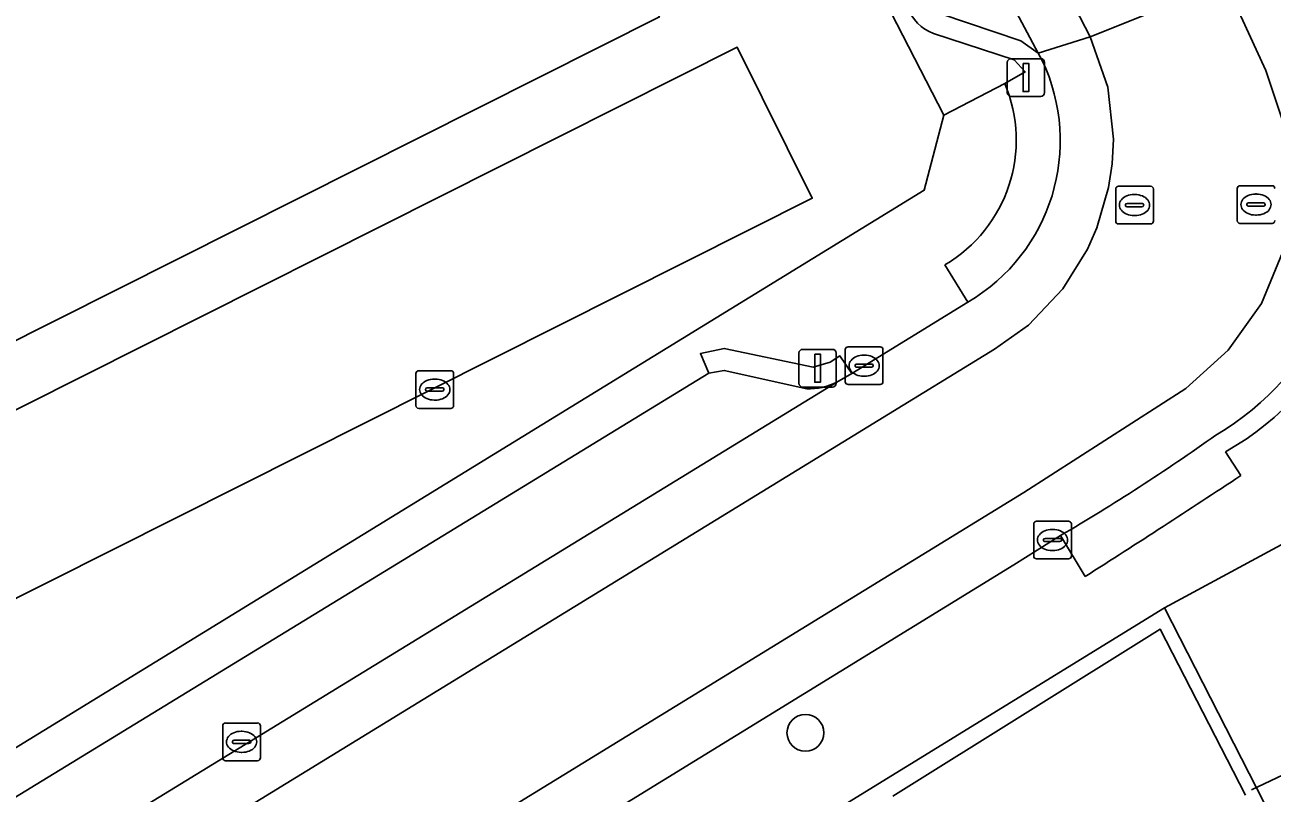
# Model space of a CAD drawing. Extents: x 158455 to 159797, y 387218 to 388672.
# Drawn here: x 159099.92 to 159133.04, y 387526.95 to 387547.34 of the extents above; entities that cross this region are included whole.
import ezdxf

# ---------------------------------------------------------------- set-up
doc = ezdxf.new("R2010")
doc.units = 0
for name, color, linetype in [('IMGEO_Boom', 7, 'Continuous'), ('IMGEO_Erf', 7, 'Continuous'), ('IMGEO_Groenvoorziening', 7, 'Continuous'), ('IMGEO_Hek', 7, 'Continuous'), ('IMGEO_Kolk', 7, 'Continuous'), ('IMGEO_Lichtmast', 7, 'Continuous'), ('IMGEO_Pand', 7, 'Continuous'), ('IMGEO_Parkeervlak_open', 7, 'Continuous'), ('IMGEO_Rijbaan_lokaal_gesloten', 7, 'Continuous'), ('IMGEO_Rijbaan_lokaal_open', 7, 'Continuous'), ('IMGEO_Rioolput', 7, 'Continuous'), ('IMGEO_Voetpad_open', 7, 'Continuous')]:
    doc.layers.add(name, color=color, linetype=linetype)

msp = doc.modelspace()

# ---------------------------------------------------------------- linework, layer by layer
at = {"layer": 'IMGEO_Boom'}
msp.add_circle((159120.648, 387528.55), 0.489, dxfattribs=at)
at = {"layer": 'IMGEO_Erf'}
for points in [[(159073.295, 387518.294), (159075.522, 387513.904), (159075.753, 387513.481), (159123.804, 387542.953), (159124.32, 387544.942), (159122.765, 387547.967), (159083.772, 387623.807), (159062.271, 387612.98)], [(159071.512, 387522.97), (159118.834, 387546.751), (159120.831, 387542.738), (159073.516, 387518.979)]]:
    msp.add_lwpolyline(points, dxfattribs=at)
msp.add_lwpolyline([(159076.762, 387527.453), (159065.218, 387550.45), (159081.872, 387558.822), (159083.509, 387555.537), (159090.218, 387558.905), (159088.568, 387562.191), (159105.222, 387570.559), (159116.77, 387547.552)], close=True, dxfattribs=at)
at = {"layer": 'IMGEO_Groenvoorziening'}
msp.add_lwpolyline([(159169.155, 387437.467), (159170.983, 387438.519), (159167.872, 387444.948), (159167.45, 387445.82), (159128.252, 387522.415), (159133.657, 387525.085), (159130.188, 387531.865), (159119.81, 387525.491), (159123.068, 387526.158), (159123.276, 387526.283), (159161.61, 387452.318), (159160.9, 387451.958), (159161.259, 387451.075), (159159.251, 387450.057), (159159.513, 387449.265)], dxfattribs=at)
at = {"layer": 'IMGEO_Hek'}
for points in [[(159132.337, 387526.894), (159130.066, 387531.301), (159122.972, 387526.87)], [(159135.338, 387528.38), (159132.49, 387527.032)]]:
    msp.add_lwpolyline(points, dxfattribs=at)
at = {"layer": 'IMGEO_Kolk'}
for p, q in [((159121.707, 387537.869), (159121.707, 387538.721)), ((159121.782, 387538.795), (159122.634, 387538.795)), ((159122.708, 387538.721), (159122.708, 387537.869)), ((159121.966, 387538.289), (159121.966, 387538.301)), ((159122.009, 387538.338), (159122.407, 387538.338)), ((159122.195, 387538.575), (159122.22, 387538.575)), ((159122.45, 387538.301), (159122.45, 387538.289)), ((159110.305, 387537.235), (159110.305, 387538.087)), ((159110.38, 387538.161), (159111.232, 387538.161)), ((159110.793, 387537.941), (159110.818, 387537.941)), ((159111.306, 387538.087), (159111.306, 387537.235)), ((159122.404, 387538.252), (159122.006, 387538.252)), ((159122.218, 387538.015), (159122.193, 387538.015)), ((159110.564, 387537.655), (159110.564, 387537.667)), ((159111.002, 387537.618), (159110.604, 387537.618)), ((159110.607, 387537.704), (159111.005, 387537.704)), ((159111.048, 387537.667), (159111.048, 387537.655)), ((159122.634, 387537.795), (159121.782, 387537.795)), ((159110.816, 387537.381), (159110.791, 387537.381)), ((159111.232, 387537.161), (159110.38, 387537.161)), ((159126.71, 387533.241), (159126.71, 387534.093)), ((159126.785, 387534.167), (159127.637, 387534.167)), ((159127.711, 387534.093), (159127.711, 387533.241)), ((159126.969, 387533.661), (159126.969, 387533.673)), ((159127.407, 387533.624), (159127.009, 387533.624)), ((159127.012, 387533.71), (159127.41, 387533.71)), ((159127.198, 387533.947), (159127.223, 387533.947)), ((159127.453, 387533.673), (159127.453, 387533.661)), ((159127.221, 387533.387), (159127.196, 387533.387)), ((159127.637, 387533.167), (159126.785, 387533.167)), ((159105.176, 387527.884), (159105.176, 387528.736)), ((159105.251, 387528.81), (159106.103, 387528.81)), ((159106.177, 387528.736), (159106.177, 387527.884)), ((159105.478, 387528.353), (159105.876, 387528.353)), ((159105.664, 387528.59), (159105.689, 387528.59)), ((159105.435, 387528.304), (159105.435, 387528.316)), ((159105.873, 387528.267), (159105.475, 387528.267)), ((159105.687, 387528.03), (159105.662, 387528.03)), ((159105.919, 387528.316), (159105.919, 387528.304)), ((159106.103, 387527.81), (159105.251, 387527.81))]:
    msp.add_line(p, q, dxfattribs=at)
for points in [[(159121.707, 387537.869), (159121.707, 387538.721)], [(159121.782, 387538.795), (159122.634, 387538.795)], [(159122.708, 387538.721), (159122.708, 387537.869)], [(159110.305, 387537.235), (159110.305, 387538.087)], [(159110.38, 387538.161), (159111.232, 387538.161)], [(159111.306, 387538.087), (159111.306, 387537.235)], [(159122.634, 387537.795), (159121.782, 387537.795)], [(159111.232, 387537.161), (159110.38, 387537.161)], [(159126.71, 387533.241), (159126.71, 387534.093)], [(159126.785, 387534.167), (159127.637, 387534.167)], [(159127.711, 387534.093), (159127.711, 387533.241)], [(159127.637, 387533.167), (159126.785, 387533.167)], [(159105.176, 387527.884), (159105.176, 387528.736)], [(159105.251, 387528.81), (159106.103, 387528.81)], [(159106.177, 387528.736), (159106.177, 387527.884)], [(159106.103, 387527.81), (159105.251, 387527.81)]]:
    msp.add_lwpolyline(points, dxfattribs=at)
for centre, radius, start, end in [((159121.784, 387538.719), 0.0765, 91.552, 178.448), ((159121.784, 387538.719), 0.0765, 91.552, 178.448), ((159122.632, 387538.719), 0.0765, 1.552, 88.448), ((159122.632, 387538.719), 0.0765, 1.552, 88.448), ((159122.006, 387538.298), 0.0403, 85.8775, 175.7526), ((159122.003, 387538.288), 0.0366, 178.938, 274.7102), ((159122.407, 387538.295), 0.043, 264.8664, 352.4533), ((159122.411, 387538.3), 0.0386, 1.7309, 96.639), ((159110.382, 387538.085), 0.0765, 91.552, 178.448), ((159110.382, 387538.085), 0.0765, 91.552, 178.448), ((159111.23, 387538.085), 0.0765, 1.552, 88.448), ((159111.23, 387538.085), 0.0765, 1.552, 88.448), ((159110.604, 387537.664), 0.0403, 85.8775, 175.7526), ((159110.601, 387537.654), 0.0366, 178.938, 274.7102), ((159111.005, 387537.661), 0.043, 264.8664, 352.4533), ((159111.009, 387537.666), 0.0386, 1.7309, 96.639), ((159121.784, 387537.871), 0.0765, 181.552, 268.448), ((159121.784, 387537.871), 0.0765, 181.552, 268.448), ((159122.632, 387537.871), 0.0765, 271.552, 358.448), ((159122.632, 387537.871), 0.0765, 271.552, 358.448), ((159110.382, 387537.237), 0.0765, 181.552, 268.448), ((159110.382, 387537.237), 0.0765, 181.552, 268.448), ((159111.23, 387537.237), 0.0765, 271.552, 358.448), ((159111.23, 387537.237), 0.0765, 271.552, 358.448), ((159126.787, 387534.091), 0.0765, 91.552, 178.448), ((159126.787, 387534.091), 0.0765, 91.552, 178.448), ((159127.635, 387534.091), 0.0765, 1.552, 88.448), ((159127.635, 387534.091), 0.0765, 1.552, 88.448), ((159127.009, 387533.67), 0.0403, 85.8775, 175.7526), ((159127.006, 387533.66), 0.0366, 178.938, 274.7102), ((159127.41, 387533.667), 0.043, 264.8664, 352.4533), ((159127.414, 387533.672), 0.0386, 1.7309, 96.639), ((159126.787, 387533.243), 0.0765, 181.552, 268.448), ((159126.787, 387533.243), 0.0765, 181.552, 268.448), ((159127.635, 387533.243), 0.0765, 271.552, 358.448), ((159127.635, 387533.243), 0.0765, 271.552, 358.448), ((159105.253, 387528.734), 0.0765, 91.552, 178.448), ((159105.253, 387528.734), 0.0765, 91.552, 178.448), ((159106.101, 387528.734), 0.0765, 1.552, 88.448), ((159106.101, 387528.734), 0.0765, 1.552, 88.448), ((159105.475, 387528.313), 0.0403, 85.8775, 175.7526), ((159105.88, 387528.315), 0.0386, 1.7309, 96.639), ((159105.472, 387528.303), 0.0366, 178.938, 274.7102), ((159105.876, 387528.31), 0.043, 264.8664, 352.4533), ((159105.253, 387527.886), 0.0765, 181.552, 268.448), ((159105.253, 387527.886), 0.0765, 181.552, 268.448), ((159106.101, 387527.886), 0.0765, 271.552, 358.448), ((159106.101, 387527.886), 0.0765, 271.552, 358.448)]:
    msp.add_arc(centre, radius, start, end, dxfattribs=at)
for centre, major_axis, ratio, start_param, end_param in [((159122.194, 387538.295), (-0.387, 0.002), 0.722429, 4.712389, 7.853982), ((159122.219, 387538.295), (-0.39, 0.002), 0.717154, 1.570796, 4.712389), ((159110.792, 387537.661), (-0.387, 0.002), 0.722429, 4.712389, 7.853982), ((159110.817, 387537.661), (-0.39, 0.002), 0.717154, 1.570796, 4.712389), ((159127.197, 387533.667), (-0.387, 0.002), 0.722429, 4.712389, 7.853982), ((159127.222, 387533.667), (-0.39, 0.002), 0.717154, 1.570796, 4.712389), ((159105.663, 387528.31), (-0.387, 0.002), 0.722429, 4.712389, 7.853982), ((159105.688, 387528.31), (-0.39, 0.002), 0.717154, 1.570796, 4.712389)]:
    msp.add_ellipse(centre, major_axis=major_axis, ratio=ratio, start_param=start_param, end_param=end_param, dxfattribs=at)
at = {"layer": 'IMGEO_Lichtmast'}
for p, q in [((159126.009, 387545.544), (159126.009, 387546.344)), ((159126.009, 387546.344), (159126.009, 387545.544)), ((159126.109, 387546.444), (159126.899, 387546.444)), ((159126.899, 387546.444), (159126.109, 387546.444)), ((159126.999, 387546.344), (159126.999, 387545.544)), ((159126.999, 387545.544), (159126.999, 387546.344)), ((159126.899, 387545.444), (159126.109, 387545.444)), ((159126.109, 387545.444), (159126.899, 387545.444)), ((159120.476, 387537.828), (159120.476, 387538.628)), ((159120.476, 387538.628), (159120.476, 387537.828)), ((159120.576, 387538.728), (159121.366, 387538.728)), ((159121.366, 387538.728), (159120.576, 387538.728)), ((159121.466, 387538.628), (159121.466, 387537.828)), ((159121.466, 387537.828), (159121.466, 387538.628)), ((159121.366, 387537.728), (159120.576, 387537.728)), ((159120.576, 387537.728), (159121.366, 387537.728))]:
    msp.add_line(p, q, dxfattribs=at)
for points in [[(159126.429, 387546.319), (159126.579, 387546.319), (159126.579, 387545.569), (159126.429, 387545.569), (159126.429, 387546.319)], [(159120.896, 387538.603), (159121.046, 387538.603), (159121.046, 387537.853), (159120.896, 387537.853), (159120.896, 387538.603)]]:
    msp.add_lwpolyline(points, dxfattribs=at)
for centre, start, end in [((159126.109, 387546.344), 90, 180), ((159126.109, 387546.344), 90, 180), ((159126.899, 387546.344), 0, 90), ((159126.899, 387546.344), 360, 90), ((159126.109, 387545.544), 180, 270), ((159126.109, 387545.544), 180, 270), ((159126.899, 387545.544), 270, 0), ((159126.899, 387545.544), 270, 0), ((159120.576, 387538.628), 90, 180), ((159120.576, 387538.628), 90, 180), ((159121.366, 387538.628), 0, 90), ((159121.366, 387538.628), 360, 90), ((159120.576, 387537.828), 180, 270), ((159120.576, 387537.828), 180, 270), ((159121.366, 387537.828), 270, 0), ((159121.366, 387537.828), 270, 0)]:
    msp.add_arc(centre, 0.1, start, end, dxfattribs=at)
at = {"layer": 'IMGEO_Pand'}
msp.add_lwpolyline([(159105.222, 387570.559), (159088.568, 387562.191), (159090.218, 387558.905), (159083.509, 387555.537), (159081.872, 387558.822), (159065.218, 387550.45), (159076.762, 387527.453), (159116.77, 387547.552)], close=True, dxfattribs=at)
at = {"layer": 'IMGEO_Parkeervlak_open'}
msp.add_lwpolyline([(159121.231, 387557.132), (159120.969, 387556.81), (159119.665, 387556.147), (159123.821, 387548.082), (159123.884, 387547.928), (159124.241, 387547.63), (159126.369, 387546.919), (159126.829, 387546.593), (159125.308, 387549.458)], close=True, dxfattribs=at)
for points in [[(159120.683, 387537.684), (159118.495, 387538.167), (159118.084, 387538.098), (159098.23, 387525.969), (159098.824, 387524.998)], [(159027.513, 387481.181), (159026.877, 387482.18), (159024.963, 387481.026), (159023.269, 387479.962), (159018.035, 387476.998), (159017.182, 387476.601), (159018.053, 387474.867), (159023.896, 387478.124), (159121.481, 387537.858)]]:
    msp.add_lwpolyline(points, dxfattribs=at)
msp.add_arc((159120.772, 387539.191), 1.509, 266.6032, 297.9979, dxfattribs=at)
at = {"layer": 'IMGEO_Rijbaan_lokaal_gesloten'}
msp.add_lwpolyline([(159077.666, 387654.038), (159076.393, 387657.174), (159075.883, 387658.96), (159075.527, 387660.612), (159075.26, 387662.355), (159075.153, 387663.761), (159074.537, 387674.218), (159070.601, 387673.975), (159071.265, 387662.591), (159071.497, 387660.682), (159072.186, 387657.49), (159072.658, 387655.944), (159073.48, 387653.777), (159074.469, 387651.704), (159126.576, 387550.201), (159128.209, 387547.02), (159131.804, 387548.467), (159131.342, 387549.477), (159129.954, 387552.182), (159105.725, 387599.38), (159102.677, 387598.618), (159101.444, 387601.02), (159104.492, 387601.782)], close=True, dxfattribs=at)
for points in [[(159093.669, 387610.593), (159102.206, 387594.07), (159102.52, 387593.801), (159102.945, 387593.009), (159102.971, 387592.626), (159107.748, 387583.271), (159108.059, 387583.011), (159108.47, 387582.217), (159108.479, 387581.787), (159114.676, 387569.842), (159114.986, 387569.557), (159115.397, 387568.763), (159115.428, 387568.361), (159120.458, 387558.558), (159120.784, 387558.29), (159121.192, 387557.51), (159121.231, 387557.132), (159125.308, 387549.458), (159126.829, 387546.593), (159128.209, 387547.02), (159126.576, 387550.201)], [(159133.229, 387549.041), (159131.804, 387548.467), (159132.872, 387546.133), (159133.561, 387544.061), (159133.59, 387542.706), (159133.317, 387541.303), (159132.756, 387539.948), (159131.877, 387538.704), (159130.75, 387537.685), (159126.453, 387534.93), (159019.808, 387469.507), (159020.676, 387468.281), (159024.359, 387470.558), (159047.885, 387485.004), (159051.33, 387487.098), (159060.651, 387492.816), (159093.351, 387512.877)], [(159019.808, 387469.507), (159126.453, 387534.93), (159130.75, 387537.685), (159131.877, 387538.704), (159132.756, 387539.948), (159133.317, 387541.303), (159133.59, 387542.706), (159133.561, 387544.061), (159132.872, 387546.133), (159131.804, 387548.467), (159128.209, 387547.02), (159128.678, 387545.688), (159128.83, 387544.305), (159128.794, 387543.65), (159128.698, 387543.022), (159128.387, 387541.954), (159128.138, 387541.384), (159127.481, 387540.337), (159126.573, 387539.372), (159125.668, 387538.733), (159024.654, 387476.829)], [(159008.396, 387469.517), (159010.601, 387470.186), (159013.378, 387471.157), (159016.309, 387472.364), (159018.744, 387473.535), (159024.654, 387476.829), (159125.668, 387538.733), (159126.573, 387539.372), (159127.481, 387540.337), (159128.138, 387541.384), (159128.387, 387541.954), (159128.698, 387543.022), (159128.794, 387543.65), (159128.83, 387544.305), (159128.678, 387545.688), (159128.209, 387547.02), (159126.829, 387546.593), (159126.933, 387546.399)], [(159124.964, 387539.982), (159121.878, 387538.085), (159121.481, 387537.858), (159023.896, 387478.124), (159018.053, 387474.867)], [(159093.351, 387512.877), (159099.356, 387516.529), (159126.181, 387533.011), (159127.42, 387533.785)]]:
    msp.add_lwpolyline(points, dxfattribs=at)
for centre, radius, start, end in [((159122.45, 387544.264), 4.965, 300.414, 25.4697), ((159127.776, 387542.864), 7.44, 300.4302, 11.7521), ((159098.953, 387582.408), 56.343, 300.3481, 305.3426)]:
    msp.add_arc(centre, radius, start, end, dxfattribs=at)
at = {"layer": 'IMGEO_Rijbaan_lokaal_open'}
msp.add_lwpolyline([(159073.516, 387518.979), (159120.831, 387542.738), (159118.834, 387546.751), (159071.512, 387522.97)], dxfattribs=at)
at = {"layer": 'IMGEO_Rioolput'}
for p, q in [((159128.888, 387542.132), (159128.888, 387542.984)), ((159128.963, 387543.058), (159129.815, 387543.058)), ((159129.889, 387542.984), (159129.889, 387542.132)), ((159132.113, 387542.146), (159132.113, 387542.998)), ((159132.188, 387543.072), (159133.04, 387543.072)), ((159129.147, 387542.552), (159129.147, 387542.564)), ((159129.19, 387542.601), (159129.588, 387542.601)), ((159129.376, 387542.838), (159129.401, 387542.838)), ((159129.631, 387542.564), (159129.631, 387542.552)), ((159132.372, 387542.566), (159132.372, 387542.578)), ((159132.415, 387542.615), (159132.813, 387542.615)), ((159132.601, 387542.852), (159132.626, 387542.852)), ((159132.856, 387542.578), (159132.856, 387542.566)), ((159129.585, 387542.515), (159129.187, 387542.515)), ((159129.399, 387542.278), (159129.374, 387542.278)), ((159132.81, 387542.529), (159132.412, 387542.529)), ((159132.624, 387542.292), (159132.599, 387542.292)), ((159129.815, 387542.058), (159128.963, 387542.058)), ((159133.04, 387542.072), (159132.188, 387542.072))]:
    msp.add_line(p, q, dxfattribs=at)
for points in [[(159128.888, 387542.132), (159128.888, 387542.984)], [(159128.963, 387543.058), (159129.815, 387543.058)], [(159129.889, 387542.984), (159129.889, 387542.132)], [(159132.113, 387542.146), (159132.113, 387542.998)], [(159132.188, 387543.072), (159133.04, 387543.072)], [(159129.815, 387542.058), (159128.963, 387542.058)], [(159133.04, 387542.072), (159132.188, 387542.072)]]:
    msp.add_lwpolyline(points, dxfattribs=at)
for centre, radius, start, end in [((159128.965, 387542.982), 0.0765, 91.552, 178.448), ((159128.965, 387542.982), 0.0765, 91.552, 178.448), ((159129.813, 387542.982), 0.0765, 1.552, 88.448), ((159129.813, 387542.982), 0.0765, 1.552, 88.448), ((159132.19, 387542.996), 0.0765, 91.552, 178.448), ((159132.19, 387542.996), 0.0765, 91.552, 178.448), ((159133.038, 387542.996), 0.0765, 1.552, 88.448), ((159133.038, 387542.996), 0.0765, 1.552, 88.448), ((159129.187, 387542.561), 0.0403, 85.8775, 175.7526), ((159129.592, 387542.563), 0.0386, 1.7309, 96.639), ((159132.412, 387542.575), 0.0403, 85.8775, 175.7526), ((159132.409, 387542.565), 0.0366, 178.938, 274.7102), ((159132.813, 387542.572), 0.043, 264.8664, 352.4533), ((159132.817, 387542.577), 0.0386, 1.7309, 96.639), ((159129.184, 387542.551), 0.0366, 178.938, 274.7102), ((159129.588, 387542.558), 0.043, 264.8664, 352.4533), ((159128.965, 387542.134), 0.0765, 181.552, 268.448), ((159128.965, 387542.134), 0.0765, 181.552, 268.448), ((159129.813, 387542.134), 0.0765, 271.552, 358.448), ((159129.813, 387542.134), 0.0765, 271.552, 358.448), ((159132.19, 387542.148), 0.0765, 181.552, 268.448), ((159132.19, 387542.148), 0.0765, 181.552, 268.448), ((159133.038, 387542.148), 0.0765, 271.552, 358.448), ((159133.038, 387542.148), 0.0765, 271.552, 358.448)]:
    msp.add_arc(centre, radius, start, end, dxfattribs=at)
for centre, major_axis, ratio, start_param, end_param in [((159129.375, 387542.558), (-0.387, 0.002), 0.722429, 4.712389, 7.853982), ((159129.4, 387542.558), (-0.39, 0.002), 0.717154, 1.570796, 4.712389), ((159132.6, 387542.572), (-0.387, 0.002), 0.722429, 4.712389, 7.853982), ((159132.625, 387542.572), (-0.39, 0.002), 0.717154, 1.570796, 4.712389)]:
    msp.add_ellipse(centre, major_axis=major_axis, ratio=ratio, start_param=start_param, end_param=end_param, dxfattribs=at)
at = {"layer": 'IMGEO_Voetpad_open'}
for points in [[(159070.779, 387649.079), (159078.599, 387633.87), (159080.094, 387630.961), (159083.772, 387623.807), (159122.765, 387547.967), (159124.32, 387544.942), (159125.941, 387545.788), (159126.488, 387546.093), (159126.189, 387546.415), (159124.05, 387547.111)], [(159155.38, 387548.834), (159139.324, 387544.489), (159139.992, 387543.233), (159139.101, 387542.753), (159141.541, 387537.995), (159130.188, 387531.865), (159133.657, 387525.085), (159128.252, 387522.415), (159167.45, 387445.82), (159170.383, 387447.329), (159189.892, 387457.367), (159192.307, 387458.609), (159178.552, 387485.484), (159152.431, 387536.583), (159152.117, 387537.197), (159167.529, 387545.053), (159167.842, 387544.44), (159181.83, 387517.056)], [(159126.933, 387546.399), (159126.829, 387546.593), (159126.369, 387546.919), (159124.241, 387547.63), (159123.884, 387547.928), (159123.821, 387548.082), (159123.37, 387547.818)], [(159124.05, 387547.111), (159126.189, 387546.415), (159126.488, 387546.093), (159125.941, 387545.788)], [(159125.941, 387545.788), (159124.32, 387544.942), (159123.804, 387542.953), (159075.753, 387513.481), (159070.598, 387510.318), (159047.435, 387496.111), (159033.924, 387487.824), (159022.681, 387480.928), (159017.529, 387478.016), (159018.035, 387476.998), (159023.269, 387479.962), (159024.963, 387481.026), (159026.877, 387482.18), (159027.513, 387481.181)], [(159128.076, 387532.699), (159127.42, 387533.785), (159126.181, 387533.011), (159099.356, 387516.529), (159100.98, 387513.924), (159108.669, 387518.647), (159119.81, 387525.491), (159130.188, 387531.865), (159141.541, 387537.995), (159139.101, 387542.753)], [(159054.492, 387499.126), (159076.632, 387512.734), (159076.719, 387512.99), (159078.008, 387513.789), (159078.298, 387513.713), (159096.578, 387524.947), (159096.643, 387525.25), (159097.952, 387526.013), (159098.23, 387525.969), (159118.084, 387538.098), (159117.86, 387538.616), (159118.494, 387538.752), (159120.855, 387538.259), (159121.302, 387538.39), (159121.566, 387538.555), (159121.878, 387538.085), (159124.964, 387539.982), (159124.351, 387540.969)], [(159124.351, 387540.969), (159124.964, 387539.982)], [(159121.481, 387537.858), (159121.878, 387538.085), (159121.566, 387538.555), (159121.302, 387538.39), (159120.855, 387538.259), (159118.494, 387538.752), (159117.86, 387538.616), (159118.084, 387538.098), (159118.495, 387538.167), (159120.683, 387537.684)], [(159132.207, 387535.377), (159131.806, 387536.009)], [(159131.806, 387536.009), (159132.207, 387535.377)], [(159127.42, 387533.785), (159128.076, 387532.699)]]:
    msp.add_lwpolyline(points, dxfattribs=at)
for centre, radius, start, end in [((159124.413, 387548.141), 1.092, 197.1957, 250.5739), ((159124.413, 387548.141), 1.092, 197.1957, 250.5739), ((159122.45, 387544.264), 4.965, 300.414, 25.4697), ((159122.399, 387544.285), 3.848, 300.4817, 22.9983), ((159122.399, 387544.285), 3.848, 300.4817, 22.9983), ((159127.776, 387542.864), 7.44, 300.4302, 11.7521), ((159127.998, 387542.756), 7.748, 299.4373, 13.1112), ((159127.998, 387542.756), 7.748, 299.4373, 13.1112), ((159120.772, 387539.191), 1.509, 266.6032, 297.9979), ((159098.953, 387582.408), 56.343, 300.3481, 305.3426), ((158993.306, 387745.116), 251.563, 302.39345, 303.51475), ((158993.306, 387745.116), 251.563, 302.39345, 303.51475)]:
    msp.add_arc(centre, radius, start, end, dxfattribs=at)

doc.saveas('drawing.dxf')
